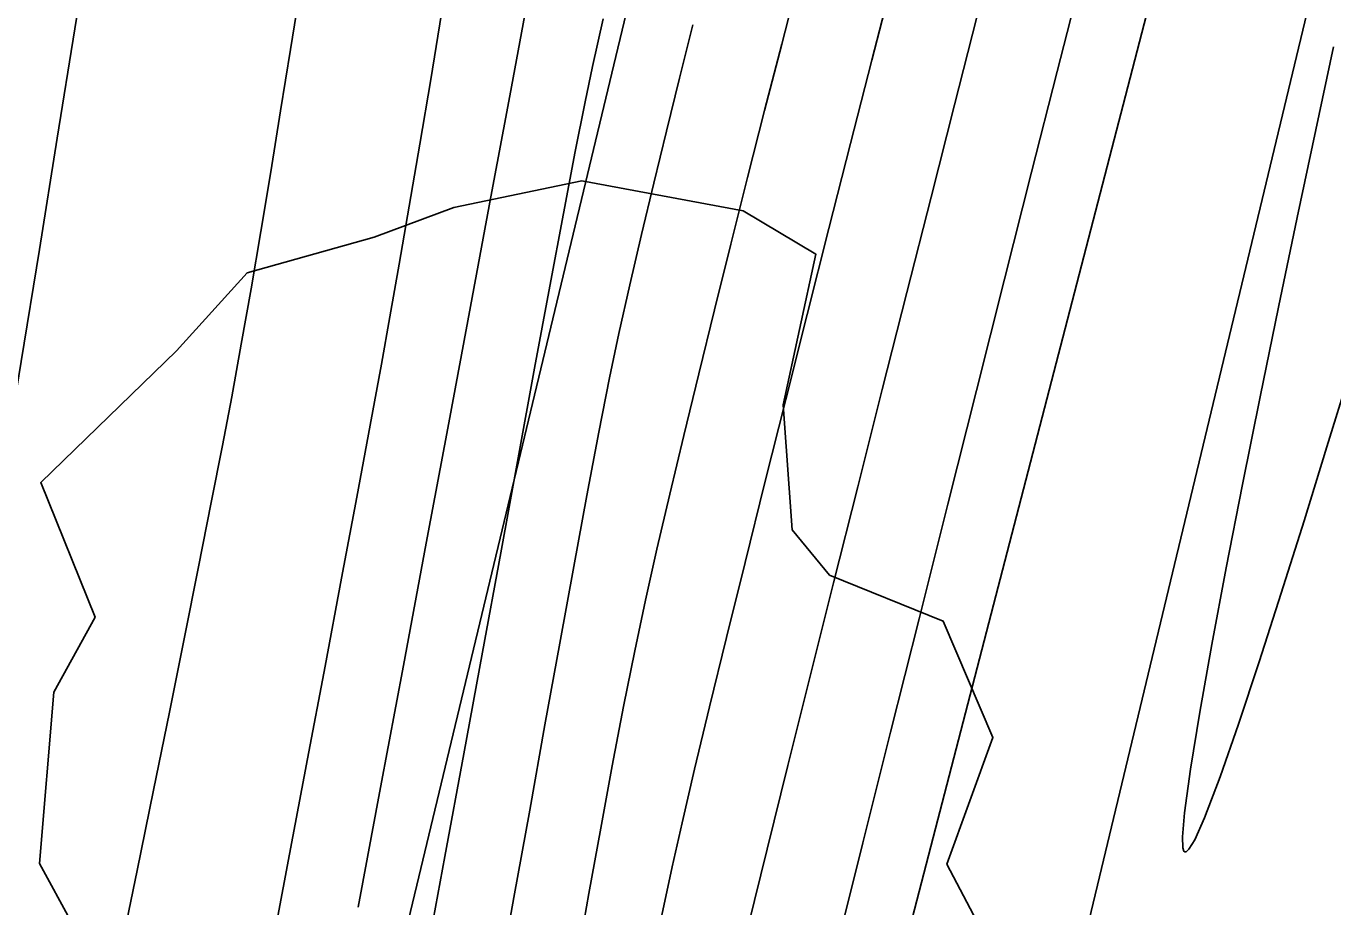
# Model space of a CAD drawing. Extents: x 1957117 to 1971063, y 701601 to 715861.
# Drawn here: x 1963216.28 to 1963251.82, y 705716.94 to 705740.89 of the extents above; entities that cross this region are included whole.
import ezdxf

# ---------------------------------------------------------------- set-up
doc = ezdxf.new("R2010")
doc.units = 0
for name, color, linetype in [('DT_X_Break_Line', 7, 'Continuous'), ('DT_X_Contour_Major', 7, 'Continuous'), ('DT_X_Contour_Minor', 7, 'Continuous'), ('GE_X_CL_20', 7, 'Continuous'), ('HY_X_Water_Edge', 7, 'Continuous'), ('RW_X_Esmt_RR', 7, 'Continuous'), ('SC_Shading5', 7, 'Continuous'), ('VG_X_Tree_Line_Rt', 7, 'Continuous')]:
    doc.layers.add(name, color=color, linetype=linetype)

msp = doc.modelspace()

# ---------------------------------------------------------------- linework, layer by layer
at = {"layer": 'DT_X_Break_Line'}
msp.add_lwpolyline([(1963248.355, 705747.376), (1963235.759, 705698.829), (1963221.229, 705652.053), (1963207.844, 705601.615), (1963200.47, 705556.329), (1963185.917, 705507.018), (1963175.154, 705452.621), (1963160.398, 705408.434), (1963150.566, 705354.43), (1963137.351, 705306.484), (1963127.753, 705261.545), (1963117.087, 705216.019), (1963104.746, 705164.3), (1963091.28, 705116.393), (1963081.686, 705067.168)], dxfattribs=at)
at = {"layer": 'DT_X_Contour_Major'}
for points in [[(1963253.53, 705773.47), (1963252.693, 705770.482), (1963251.848, 705767.465), (1963251.009, 705764.466), (1963250.189, 705761.531), (1963249.403, 705758.709), (1963248.663, 705756.046), (1963247.984, 705753.59), (1963247.379, 705751.387), (1963246.862, 705749.484), (1963246.446, 705747.93), (1963246.036, 705746.364), (1963245.537, 705744.431), (1963244.96, 705742.179), (1963244.318, 705739.658), (1963243.623, 705736.92), (1963242.888, 705734.012), (1963242.124, 705730.985), (1963241.346, 705727.89), (1963240.563, 705724.775), (1963239.791, 705721.69), (1963239.039, 705718.686), (1963238.322, 705715.813)], [(1963253.53, 705773.47), (1963252.693, 705770.482), (1963251.848, 705767.465), (1963251.009, 705764.466), (1963250.189, 705761.531), (1963249.403, 705758.709), (1963248.663, 705756.046), (1963247.984, 705753.59), (1963247.379, 705751.387), (1963246.862, 705749.484), (1963246.446, 705747.93), (1963246.036, 705746.364), (1963245.537, 705744.431), (1963244.96, 705742.179), (1963244.318, 705739.658), (1963243.623, 705736.92), (1963242.888, 705734.012), (1963242.124, 705730.985), (1963241.346, 705727.89), (1963240.563, 705724.775), (1963239.791, 705721.69), (1963239.039, 705718.686), (1963238.322, 705715.813)], [(1963231.97, 705741.087), (1963231.678, 705739.789), (1963231.478, 705738.831), (1963231.214, 705737.485), (1963230.892, 705735.799), (1963230.521, 705733.818), (1963230.108, 705731.588), (1963229.66, 705729.155), (1963229.185, 705726.565), (1963228.69, 705723.864), (1963228.182, 705721.099), (1963227.669, 705718.315), (1963227.158, 705715.558)], [(1963231.97, 705741.087), (1963231.678, 705739.789), (1963231.478, 705738.831), (1963231.214, 705737.485), (1963230.892, 705735.799), (1963230.521, 705733.818), (1963230.108, 705731.588), (1963229.66, 705729.155), (1963229.185, 705726.565), (1963228.69, 705723.864), (1963228.182, 705721.099), (1963227.669, 705718.315), (1963227.158, 705715.558)]]:
    msp.add_lwpolyline(points, dxfattribs=at)
at = {"layer": 'DT_X_Contour_Minor'}
for points in [[(1963223.991, 705771.271), (1963223.265, 705768.343), (1963222.569, 705765.512), (1963221.914, 705762.828), (1963221.313, 705760.341), (1963220.78, 705758.098), (1963220.328, 705756.15), (1963219.969, 705754.545), (1963219.656, 705753.003), (1963219.304, 705751.094), (1963218.918, 705748.872), (1963218.502, 705746.385), (1963218.061, 705743.685), (1963217.6, 705740.822), (1963217.124, 705737.848), (1963216.637, 705734.814), (1963216.144, 705731.769), (1963215.651, 705728.766), (1963215.16, 705725.854), (1963214.678, 705723.085), (1963214.209, 705720.51), (1963213.758, 705718.178), (1963213.329, 705716.142)], [(1963223.991, 705771.271), (1963223.265, 705768.343), (1963222.569, 705765.512), (1963221.914, 705762.828), (1963221.313, 705760.341), (1963220.78, 705758.098), (1963220.328, 705756.15), (1963219.969, 705754.545), (1963219.656, 705753.003), (1963219.304, 705751.094), (1963218.918, 705748.872), (1963218.502, 705746.385), (1963218.061, 705743.685), (1963217.6, 705740.822), (1963217.124, 705737.848), (1963216.637, 705734.814), (1963216.144, 705731.769), (1963215.651, 705728.766), (1963215.16, 705725.854), (1963214.678, 705723.085), (1963214.209, 705720.51), (1963213.758, 705718.178), (1963213.329, 705716.142)], [(1963237.287, 705742.181), (1963236.828, 705740.402), (1963236.364, 705738.594), (1963235.901, 705736.774), (1963235.444, 705734.963), (1963234.999, 705733.177), (1963234.57, 705731.436), (1963234.162, 705729.758), (1963233.782, 705728.161), (1963233.434, 705726.664), (1963233.123, 705725.285), (1963232.829, 705723.902), (1963232.527, 705722.394), (1963232.219, 705720.779), (1963231.904, 705719.078), (1963231.584, 705717.309), (1963231.261, 705715.492)], [(1963237.287, 705742.181), (1963236.828, 705740.402), (1963236.364, 705738.594), (1963235.901, 705736.774), (1963235.444, 705734.963), (1963234.999, 705733.177), (1963234.57, 705731.436), (1963234.162, 705729.758), (1963233.782, 705728.161), (1963233.434, 705726.664), (1963233.123, 705725.285), (1963232.829, 705723.902), (1963232.527, 705722.394), (1963232.219, 705720.779), (1963231.904, 705719.078), (1963231.584, 705717.309), (1963231.261, 705715.492)], [(1963239.841, 705742.147), (1963239.281, 705739.967), (1963238.701, 705737.701), (1963238.111, 705735.384), (1963237.52, 705733.051), (1963236.937, 705730.738), (1963236.37, 705728.479), (1963235.831, 705726.309), (1963235.326, 705724.264), (1963234.866, 705722.379), (1963234.46, 705720.689), (1963234.117, 705719.228), (1963233.846, 705718.033), (1963233.566, 705716.715)], [(1963239.841, 705742.147), (1963239.281, 705739.967), (1963238.701, 705737.701), (1963238.111, 705735.384), (1963237.52, 705733.051), (1963236.937, 705730.738), (1963236.37, 705728.479), (1963235.831, 705726.309), (1963235.326, 705724.264), (1963234.866, 705722.379), (1963234.46, 705720.689), (1963234.117, 705719.228), (1963233.846, 705718.033), (1963233.566, 705716.715)], [(1963223.739, 705741.942), (1963223.469, 705740.259), (1963223.199, 705738.584), (1963222.929, 705736.929), (1963222.661, 705735.311), (1963222.395, 705733.743), (1963222.13, 705732.239), (1963221.869, 705730.814), (1963221.616, 705729.49), (1963221.313, 705727.934), (1963220.967, 705726.184), (1963220.585, 705724.272), (1963220.174, 705722.237), (1963219.742, 705720.112), (1963219.295, 705717.933), (1963218.84, 705715.736)], [(1963223.739, 705741.942), (1963223.469, 705740.259), (1963223.199, 705738.584), (1963222.929, 705736.929), (1963222.661, 705735.311), (1963222.395, 705733.743), (1963222.13, 705732.239), (1963221.869, 705730.814), (1963221.616, 705729.49), (1963221.313, 705727.934), (1963220.967, 705726.184), (1963220.585, 705724.272), (1963220.174, 705722.237), (1963219.742, 705720.112), (1963219.295, 705717.933), (1963218.84, 705715.736)], [(1963229.888, 705741.447), (1963229.43, 705738.997), (1963228.918, 705736.25), (1963228.361, 705733.265), (1963227.772, 705730.105), (1963227.161, 705726.831), (1963226.539, 705723.504), (1963225.917, 705720.184), (1963225.305, 705716.934)], [(1963229.888, 705741.447), (1963229.43, 705738.997), (1963228.918, 705736.25), (1963228.361, 705733.265), (1963227.772, 705730.105), (1963227.161, 705726.831), (1963226.539, 705723.504), (1963225.917, 705720.184), (1963225.305, 705716.934)], [(1963227.579, 705741.237), (1963227.28, 705739.441), (1963226.985, 705737.68), (1963226.698, 705735.993), (1963226.426, 705734.415), (1963226.173, 705732.987), (1963225.939, 705731.695), (1963225.634, 705730.04), (1963225.269, 705728.081), (1963224.857, 705725.876), (1963224.408, 705723.484), (1963223.932, 705720.964), (1963223.442, 705718.374), (1963222.948, 705715.774)], [(1963227.579, 705741.237), (1963227.28, 705739.441), (1963226.985, 705737.68), (1963226.698, 705735.993), (1963226.426, 705734.415), (1963226.173, 705732.987), (1963225.939, 705731.695), (1963225.634, 705730.04), (1963225.269, 705728.081), (1963224.857, 705725.876), (1963224.408, 705723.484), (1963223.932, 705720.964), (1963223.442, 705718.374), (1963222.948, 705715.774)], [(1963242.137, 705741.134), (1963241.528, 705738.752), (1963240.89, 705736.244), (1963240.232, 705733.651), (1963239.564, 705731.012), (1963238.897, 705728.365), (1963238.24, 705725.752), (1963237.604, 705723.211), (1963236.998, 705720.783), (1963236.433, 705718.506), (1963235.919, 705716.42)], [(1963242.137, 705741.134), (1963241.528, 705738.752), (1963240.89, 705736.244), (1963240.232, 705733.651), (1963239.564, 705731.012), (1963238.897, 705728.365), (1963238.24, 705725.752), (1963237.604, 705723.211), (1963236.998, 705720.783), (1963236.433, 705718.506), (1963235.919, 705716.42)], [(1963234.414, 705740.923), (1963234.049, 705739.475), (1963233.693, 705738.037), (1963233.347, 705736.617), (1963233.014, 705735.221), (1963232.698, 705733.859), (1963232.401, 705732.537), (1963232.147, 705731.331), (1963231.854, 705729.849), (1963231.528, 705728.127), (1963231.171, 705726.201), (1963230.79, 705724.109), (1963230.389, 705721.887), (1963229.973, 705719.57), (1963229.545, 705717.197), (1963229.112, 705714.802)], [(1963234.414, 705740.923), (1963234.049, 705739.475), (1963233.693, 705738.037), (1963233.347, 705736.617), (1963233.014, 705735.221), (1963232.698, 705733.859), (1963232.401, 705732.537), (1963232.147, 705731.331), (1963231.854, 705729.849), (1963231.528, 705728.127), (1963231.171, 705726.201), (1963230.79, 705724.109), (1963230.389, 705721.887), (1963229.973, 705719.57), (1963229.545, 705717.197), (1963229.112, 705714.802)], [(1963251.84, 705740.331), (1963251.355, 705738.07), (1963250.851, 705735.69), (1963250.341, 705733.249), (1963249.84, 705730.807), (1963249.362, 705728.425), (1963248.919, 705726.163), (1963248.526, 705724.079), (1963248.197, 705722.234), (1963247.945, 705720.687), (1963247.784, 705719.499), (1963247.731, 705718.846), (1963247.739, 705718.551), (1963247.77, 705718.453), (1963247.793, 705718.436), (1963247.825, 705718.439), (1963247.905, 705718.51), (1963248.061, 705718.766), (1963248.331, 705719.365), (1963248.755, 705720.473), (1963249.257, 705721.91), (1963249.817, 705723.6), (1963250.417, 705725.47), (1963251.037, 705727.443), (1963251.659, 705729.447), (1963252.263, 705731.405)], [(1963251.84, 705740.331), (1963251.355, 705738.07), (1963250.851, 705735.69), (1963250.341, 705733.249), (1963249.84, 705730.807), (1963249.362, 705728.425), (1963248.919, 705726.163), (1963248.526, 705724.079), (1963248.197, 705722.234), (1963247.945, 705720.687), (1963247.784, 705719.499), (1963247.731, 705718.846), (1963247.739, 705718.551), (1963247.77, 705718.453), (1963247.793, 705718.436), (1963247.825, 705718.439), (1963247.905, 705718.51), (1963248.061, 705718.766), (1963248.331, 705719.365), (1963248.755, 705720.473), (1963249.257, 705721.91), (1963249.817, 705723.6), (1963250.417, 705725.47), (1963251.037, 705727.443), (1963251.659, 705729.447), (1963252.263, 705731.405)]]:
    msp.add_lwpolyline(points, dxfattribs=at)
at = {"layer": 'GE_X_CL_20'}
msp.add_lwpolyline([(1963418.3, 706437.397), (1962895.621, 704261.062)], dxfattribs=at)
at = {"layer": 'HY_X_Water_Edge'}
msp.add_spline([(1963191.723, 701994.048), (1963062.047, 702441.167), (1962863.491, 703169.356), (1962827.53, 703438.691), (1962823.213, 703537.412), (1962817.962, 703593.874), (1962817.97, 703697.316), (1962828.582, 703804.235), (1962836.461, 703844.734), (1962850.687, 703896.004), (1962867.251, 703938.846), (1962873.848, 703992.355), (1962884.135, 704091.371), (1962891.241, 704140.854), (1962897.382, 704180.529), (1962905.467, 704230.979), (1962943.949, 704328.022), (1962948.537, 704378.842), (1962964.114, 704426.264), (1963004.885, 704570.73), (1963042.054, 704716.522), (1963062.038, 704814.417), (1963072.171, 704860.237), (1963090.023, 704956.798), (1963107.066, 705031.783), (1963133.773, 705105.742), (1963148.685, 705206.74), (1963175.48, 705301.059), (1963191.635, 705353.417), (1963210.988, 705447.286), (1963219.532, 705497.27), (1963230.124, 705549.475), (1963251.052, 705591.159), (1963275.289, 705693.429), (1963292.982, 705784.032), (1963302.841, 705839.645), (1963335.126, 705936.766), (1963359.752, 706046.75), (1963389.133, 706177.299), (1963417.827, 706273.456), (1963475.868, 706451.902), (1963533.782, 706640.53), (1963553.86, 706696.984), (1963580.184, 706715.425), (1963609.172, 706718.73), (1963617.062, 706714.691), (1963619.447, 706694.678), (1963564.282, 706533.07), (1963531.853, 706395.229), (1963434.4, 706006.96), (1963354.09, 705679.186), (1963237.513, 705206.07), (1963167.369, 704892.962), (1963059.145, 704434.176), (1962907.914, 703908.742), (1962877.458, 703703.326), (1962898.357, 703412.121), (1962942.65, 703052.267), (1963048.963, 702674.866), (1963191.468, 702189.666), (1963245.396, 702019.832)], degree=3, dxfattribs=at)
at = {"layer": 'RW_X_Esmt_RR'}
msp.add_lwpolyline([(1962866.45, 704268.068), (1963123.345, 705337.727), (1963135.496, 705336.937), (1963400.797, 706441.601)], dxfattribs=at)
at = {"layer": 'SC_Shading5'}
for points in [[(1963026.912, 704294.121), (1963138.818, 704737.794), (1963251.679, 705213.963), (1963374.306, 705730.111), (1963454.783, 706045.593), (1963517.244, 706296.713), (1963562.763, 706479.256), (1963580.13, 706553.799), (1963589.678, 706586.994)], [(1963609.915, 706579.703), (1963587.283, 706499.153), (1963552.056, 706354.005), (1963480.911, 706069.234), (1963357.401, 705576.869), (1963272.751, 705226.931), (1963210.247, 704956.481), (1963044.97, 704288.881)]]:
    msp.add_spline(points, degree=3, dxfattribs=at)
at = {"layer": 'VG_X_Tree_Line_Rt'}
msp.add_lwpolyline([(1963242.408, 705716.034), (1963241.322, 705718.102), (1963242.575, 705721.544), (1963241.22, 705724.714), (1963238.13, 705725.962), (1963237.114, 705727.192), (1963236.867, 705730.597), (1963237.756, 705734.693), (1963235.776, 705735.87), (1963231.396, 705736.68), (1963227.911, 705735.958), (1963225.741, 705735.155), (1963222.285, 705734.184), (1963220.368, 705732.059), (1963216.674, 705728.483), (1963218.154, 705724.817), (1963217.032, 705722.78), (1963216.643, 705718.125), (1963218.396, 705714.891)], dxfattribs=at)

doc.saveas('drawing.dxf')
